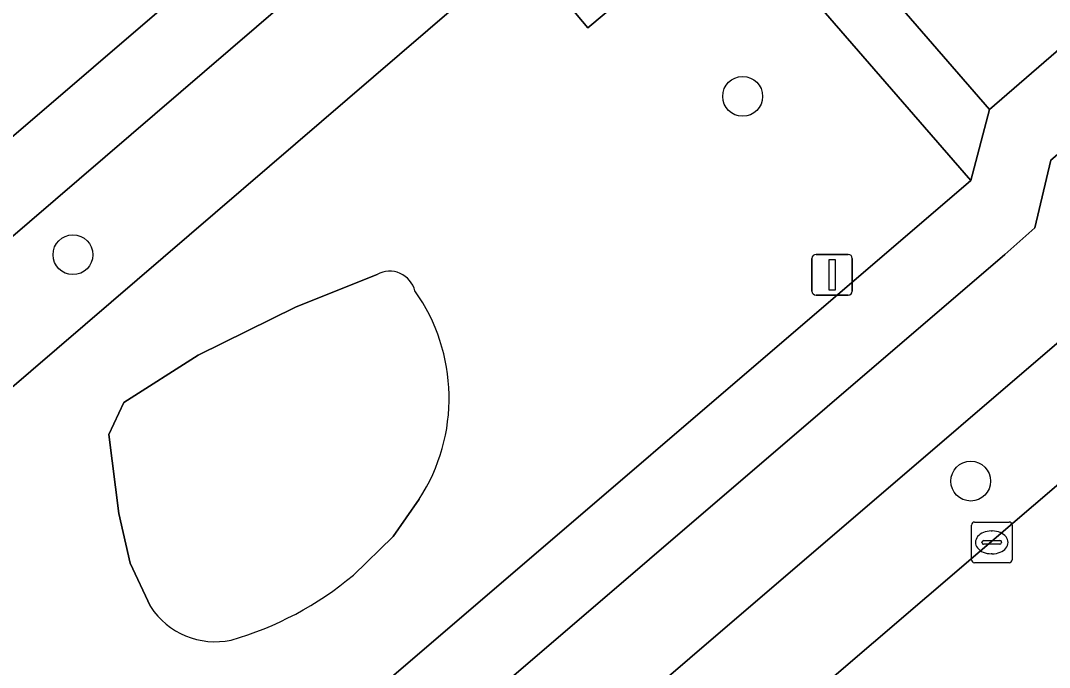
# Model space of a CAD drawing. Extents: x 159039 to 160102, y 381214 to 382524.
# Drawn here: x 159328.7 to 159353.97, y 381403.15 to 381419.04 of the extents above; entities that cross this region are included whole.
import ezdxf

# ---------------------------------------------------------------- set-up
doc = ezdxf.new("R2010")
doc.units = 0
for name, color, linetype in [('IMGEO_Berm_groen', 7, 'Continuous'), ('IMGEO_Boom', 7, 'Continuous'), ('IMGEO_Erf', 7, 'Continuous'), ('IMGEO_Fietspad_gesloten', 7, 'Continuous'), ('IMGEO_Groenvoorziening', 7, 'Continuous'), ('IMGEO_Kolk', 7, 'Continuous'), ('IMGEO_Rijbaan_lokaal_open', 7, 'Continuous'), ('IMGEO_Rijbaan_regionaal_gesloten', 7, 'Continuous'), ('IMGEO_Verkeersbordpaal', 7, 'Continuous'), ('IMGEO_Voetpad_open', 7, 'Continuous')]:
    doc.layers.add(name, color=color, linetype=linetype)

msp = doc.modelspace()

# ---------------------------------------------------------------- linework, layer by layer
at = {"layer": 'IMGEO_Berm_groen'}
for points in [[(159301.884, 381362.731), (159304.87, 381365.271), (159339.224, 381394.831), (159354.89, 381408.246), (159395.563, 381443.073)], [(159388.224, 381440.332), (159371.651, 381426.113), (159345.134, 381403.373), (159318.648, 381380.652), (159300.932, 381365.516), (159300.143, 381364.853), (159300.061, 381364.742)]]:
    msp.add_lwpolyline(points, dxfattribs=at)
at = {"layer": 'IMGEO_Boom'}
for centre in [(159346.435, 381417.176), (159329.983, 381413.286), (159352.037, 381407.724)]:
    msp.add_circle(centre, 0.489, dxfattribs=at)
at = {"layer": 'IMGEO_Erf'}
msp.add_lwpolyline([(159313.561, 381454.682), (159312.01, 381456.432), (159309.4, 381454.198), (159301.691, 381447.601), (159306.439, 381442.052), (159310.009, 381437.884), (159306.602, 381434.965), (159307.456, 381433.968), (159309.461, 381435.686), (159312.306, 381432.365), (159314.99, 381429.232), (159312.985, 381427.514), (159313.954, 381426.383), (159315.959, 381428.101), (159319.576, 381423.877), (159323.265, 381419.571), (159321.261, 381417.854), (159322.385, 381416.542), (159324.389, 381418.259), (159327.147, 381415.04), (159333.82, 381420.762), (159329.941, 381425.29)], dxfattribs=at)
at = {"layer": 'IMGEO_Fietspad_gesloten'}
for points in [[(159389.964, 381446.415), (159354.006, 381415.613), (159353.612, 381413.948), (159352.874, 381413.294), (159300.496, 381368.385)], [(159296.829, 381362.954), (159300.061, 381364.742), (159300.143, 381364.853), (159300.932, 381365.516), (159318.648, 381380.652), (159345.134, 381403.373), (159371.651, 381426.113)]]:
    msp.add_lwpolyline(points, dxfattribs=at)
at = {"layer": 'IMGEO_Groenvoorziening'}
for points in [[(159352.036, 381415.106), (159346.19, 381421.852), (159342.634, 381418.861), (159339.205, 381422.939), (159338.791, 381422.584), (159339.857, 381421.328), (159340.616, 381420.455), (159327.66, 381409.327), (159325.825, 381411.452), (159324.89, 381410.649), (159324.717, 381410.854), (159323.69, 381412.075), (159318.2, 381418.731), (159315.862, 381417.037), (159318.687, 381413.139), (159316.66, 381411.652), (159313.605, 381409.412), (159298.99, 381398.693), (159289.128, 381391.46), (159286.146, 381395.501), (159280.338, 381391.218), (159297.175, 381368.084)], [(159340.616, 381420.455), (159339.857, 381421.328), (159338.791, 381422.584), (159325.825, 381411.452), (159327.66, 381409.327)]]:
    msp.add_lwpolyline(points, close=True, dxfattribs=at)
for points in [[(159331.888, 381404.641), (159331.386, 381405.713), (159331.11, 381406.931), (159330.867, 381408.873), (159331.234, 381409.657), (159333.055, 381410.82), (159335.47, 381412.008), (159337.458, 381412.804)], [(159337.458, 381412.804), (159335.47, 381412.008), (159333.055, 381410.82), (159331.234, 381409.657), (159330.867, 381408.873), (159331.11, 381406.931), (159331.386, 381405.713), (159331.888, 381404.641)], [(159338.489, 381407.282), (159337.849, 381406.364), (159336.873, 381405.416)], [(159336.873, 381405.416), (159337.849, 381406.364), (159338.489, 381407.282)]]:
    msp.add_lwpolyline(points, dxfattribs=at)
for centre, radius, start, end in [((159337.764, 381412.243), 0.639, 14.0895, 118.6648), ((159337.764, 381412.243), 0.639, 14.0895, 118.6648), ((159334.668, 381409.763), 4.556, 327.0048, 35.3463), ((159334.668, 381409.763), 4.556, 327.0048, 35.3463), ((159331.613, 381411.688), 8.185, 285.9906, 309.9861), ((159331.613, 381411.688), 8.185, 285.9906, 309.9861), ((159333.482, 381405.684), 1.905, 213.202, 281.7063), ((159333.482, 381405.684), 1.905, 213.202, 281.7063)]:
    msp.add_arc(centre, radius, start, end, dxfattribs=at)
at = {"layer": 'IMGEO_Kolk'}
for p, q in [((159352.054, 381405.794), (159352.054, 381406.646)), ((159352.129, 381406.72), (159352.981, 381406.72)), ((159353.055, 381406.646), (159353.055, 381405.794)), ((159352.542, 381406.5), (159352.567, 381406.5)), ((159352.313, 381406.214), (159352.313, 381406.226)), ((159352.751, 381406.177), (159352.353, 381406.177)), ((159352.356, 381406.263), (159352.754, 381406.263)), ((159352.797, 381406.226), (159352.797, 381406.214)), ((159352.565, 381405.94), (159352.54, 381405.94)), ((159352.981, 381405.72), (159352.129, 381405.72))]:
    msp.add_line(p, q, dxfattribs=at)
for points in [[(159352.054, 381405.794), (159352.054, 381406.646)], [(159352.129, 381406.72), (159352.981, 381406.72)], [(159353.055, 381406.646), (159353.055, 381405.794)], [(159352.981, 381405.72), (159352.129, 381405.72)]]:
    msp.add_lwpolyline(points, dxfattribs=at)
for centre, radius, start, end in [((159352.131, 381406.644), 0.0765, 91.552, 178.448), ((159352.131, 381406.644), 0.0765, 91.552, 178.448), ((159352.979, 381406.644), 0.0765, 1.552, 88.448), ((159352.979, 381406.644), 0.0765, 1.552, 88.448), ((159352.353, 381406.223), 0.0403, 85.8775, 175.7526), ((159352.35, 381406.213), 0.0366, 178.938, 274.7102), ((159352.754, 381406.22), 0.043, 264.8664, 352.4533), ((159352.758, 381406.225), 0.0386, 1.7309, 96.639), ((159352.131, 381405.796), 0.0765, 181.552, 268.448), ((159352.131, 381405.796), 0.0765, 181.552, 268.448), ((159352.979, 381405.796), 0.0765, 271.552, 358.448), ((159352.979, 381405.796), 0.0765, 271.552, 358.448)]:
    msp.add_arc(centre, radius, start, end, dxfattribs=at)
for centre, major_axis, ratio, start_param, end_param in [((159352.541, 381406.22), (-0.387, 0.002), 0.722429, 4.712389, 7.853982), ((159352.566, 381406.22), (-0.39, 0.002), 0.717154, 1.570796, 4.712389)]:
    msp.add_ellipse(centre, major_axis=major_axis, ratio=ratio, start_param=start_param, end_param=end_param, dxfattribs=at)
at = {"layer": 'IMGEO_Rijbaan_lokaal_open'}
msp.add_lwpolyline([(159344.946, 381433.224), (159341.136, 381429.955), (159352.5, 381416.855), (159356.255, 381420.115)], close=True, dxfattribs=at)
at = {"layer": 'IMGEO_Rijbaan_regionaal_gesloten'}
msp.add_lwpolyline([(159395.563, 381443.073), (159354.89, 381408.246), (159339.224, 381394.831), (159304.87, 381365.271)], dxfattribs=at)
at = {"layer": 'IMGEO_Verkeersbordpaal'}
for p, q in [((159348.137, 381412.393), (159348.137, 381413.193)), ((159348.137, 381413.193), (159348.137, 381412.393)), ((159348.237, 381413.293), (159349.027, 381413.293)), ((159349.027, 381413.293), (159348.237, 381413.293)), ((159349.127, 381413.193), (159349.127, 381412.393)), ((159349.127, 381412.393), (159349.127, 381413.193)), ((159349.027, 381412.293), (159348.237, 381412.293)), ((159348.237, 381412.293), (159349.027, 381412.293))]:
    msp.add_line(p, q, dxfattribs=at)
msp.add_lwpolyline([(159348.557, 381413.168), (159348.707, 381413.168), (159348.707, 381412.418), (159348.557, 381412.418), (159348.557, 381413.168)], dxfattribs=at)
for centre, start, end in [((159348.237, 381413.193), 90, 180), ((159348.237, 381413.193), 90, 180), ((159349.027, 381413.193), 0, 90), ((159349.027, 381413.193), 360, 90), ((159348.237, 381412.393), 180, 270), ((159348.237, 381412.393), 180, 270), ((159349.027, 381412.393), 270, 0), ((159349.027, 381412.393), 270, 0)]:
    msp.add_arc(centre, 0.1, start, end, dxfattribs=at)
at = {"layer": 'IMGEO_Voetpad_open'}
for points in [[(159428.409, 381481.311), (159428.197, 381481.125), (159421.861, 381475.546), (159418.061, 381472.201), (159415.578, 381471.202), (159411.724, 381467.861), (159410.608, 381466.883), (159398.293, 381456.146), (159389.259, 381448.283), (159384.956, 381444.61), (159373.647, 381434.956), (159358.202, 381421.771), (159356.255, 381420.115), (159352.5, 381416.855), (159352.036, 381415.106), (159297.175, 381368.084), (159294.711, 381365.624)], [(159319.724, 381452.954), (159335.852, 381433.782), (159341.458, 381427.312), (159346.19, 381421.852), (159352.036, 381415.106), (159352.5, 381416.855), (159341.136, 381429.955), (159340.657, 381430.507), (159333.778, 381438.529), (159329.812, 381443.465), (159320.759, 381454.056)], [(159300.496, 381368.385), (159352.874, 381413.294), (159353.612, 381413.948), (159354.006, 381415.613), (159389.964, 381446.415)]]:
    msp.add_lwpolyline(points, dxfattribs=at)
msp.add_lwpolyline([(159341.458, 381427.312), (159338.909, 381425.126), (159333.82, 381420.762), (159327.147, 381415.04), (159325.143, 381413.322), (159323.69, 381412.075), (159324.717, 381410.854), (159324.89, 381410.649), (159325.825, 381411.452), (159338.791, 381422.584), (159339.205, 381422.939), (159342.634, 381418.861), (159346.19, 381421.852)], close=True, dxfattribs=at)

doc.saveas('drawing.dxf')
